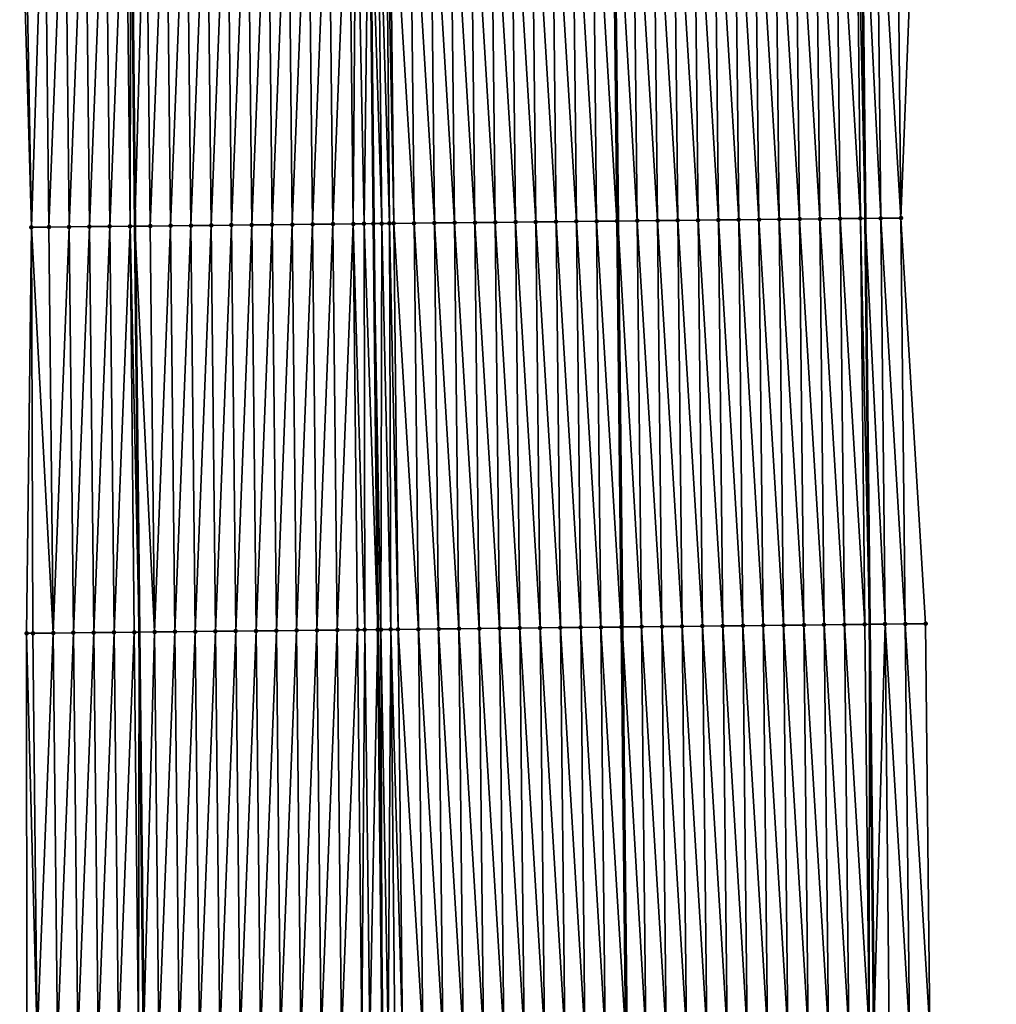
# Model space of a CAD drawing. Header units: feet. Extents: x 2010743 to 2022806, y 818705 to 837694.
# Tile 342 of 531: x 2011461 to 2011509, y 830195 to 830244. Entities that reach past the tile are written whole.
import ezdxf

# ---------------------------------------------------------------- set-up
doc = ezdxf.new("R2010")
doc.units = ezdxf.units.FT
doc.header["$MEASUREMENT"] = 0
for name, color, linetype, lineweight in [('EP_Travel Lane', 172, 'Continuous', 53), ('Road Shots', 141, 'Continuous', 100), ('STRIPING', 60, 'Continuous', 53)]:
    doc.layers.add(name, color=color, linetype=linetype, lineweight=lineweight)
doc.layers.add('I-77-MM17-21_NB-Surface-Border', color=7, linetype='Continuous')
doc.layers.add('I-77-MM17-21_NB-Surface-TIN', color=7, linetype='Continuous')

msp = doc.modelspace()

# ---------------------------------------------------------------- linework, layer by layer
at = {"layer": 'EP_Travel Lane'}
for points in [[(2011502.158, 830253.902, 324.151), (2011502.374, 830233.904, 324.011), (2011502.591, 830213.906, 323.877), (2011502.807, 830193.907, 323.758), (2011503.023, 830173.909, 323.636), (2011503.24, 830153.91, 323.527), (2011503.456, 830133.912, 323.45), (2011503.673, 830113.913, 323.332), (2011503.889, 830093.915, 323.22), (2011504.106, 830073.916, 323.06), (2011504.322, 830053.922, 322.929), (2011504.538, 830033.924, 322.807), (2011504.754, 830013.925, 322.688), (2011504.97, 829993.927, 322.561), (2011505.186, 829973.928, 322.471)], [(2011466.175, 830253.519, 324.413), (2011466.387, 830233.52, 324.295), (2011466.599, 830213.522, 324.185), (2011466.811, 830193.523, 324.06), (2011467.024, 830173.525, 323.938), (2011467.236, 830153.527, 323.8), (2011467.448, 830133.528, 323.674), (2011467.66, 830113.529, 323.565), (2011467.873, 830093.531, 323.446), (2011468.085, 830073.532, 323.34), (2011468.3, 830053.531, 323.188), (2011468.516, 830033.533, 323.069), (2011468.732, 830013.534, 322.989), (2011468.948, 829993.536, 322.86)]]:
    msp.add_polyline3d(points, dxfattribs=at)
at = {"layer": 'I-77-MM17-21_NB-Surface-Border', "color": 3, "linetype": 'Continuous', "lineweight": -3}
for points in [[(2011504.928, 830253.932, 324.062), (2011504.14, 830233.923, 323.963), (2011505.352, 830213.935, 323.804), (2011505.564, 830193.937, 323.683), (2011506.777, 830173.949, 323.527), (2011507.989, 830153.961, 323.389), (2011508.201, 830133.963, 323.289), (2011508.413, 830113.964, 323.179), (2011508.625, 830093.966, 323.061), (2011508.838, 830073.967, 322.929), (2011508.053, 830053.963, 322.809), (2011508.269, 830033.965, 322.694), (2011507.485, 830013.955, 322.606), (2011506.701, 829993.946, 322.514), (2011507.917, 829973.958, 322.385)], [(2011463.469, 829993.478, 322.703), (2011463.161, 830013.475, 322.825), (2011462.642, 830033.471, 322.898), (2011462.239, 830053.467, 323.014), (2011462.84, 830073.478, 323.186), (2011462.628, 830093.476, 323.305), (2011462.416, 830113.475, 323.414), (2011462.204, 830133.473, 323.533), (2011461.991, 830153.472, 323.665), (2011461.014, 830173.462, 323.765), (2011461.065, 830193.463, 323.892), (2011461.048, 830213.464, 324.019), (2011461.279, 830233.467, 324.152), (2011460.705, 830253.462, 324.263)]]:
    msp.add_polyline3d(points, dxfattribs=at)
at = {"layer": 'I-77-MM17-21_NB-Surface-TIN', "color": 128, "linetype": 'Continuous', "lineweight": -3}
for points in [[(2011472.142, 830233.581, 324.338), (2011472.93, 830253.59, 324.476), (2011471.93, 830253.58, 324.467)], [(2011472.142, 830233.581, 324.338), (2011473.142, 830233.592, 324.344), (2011472.93, 830253.59, 324.476)], [(2011473.142, 830233.592, 324.344), (2011473.93, 830253.601, 324.485), (2011472.93, 830253.59, 324.476)], [(2011473.142, 830233.592, 324.344), (2011474.142, 830233.602, 324.351), (2011473.93, 830253.601, 324.485)], [(2011474.142, 830233.602, 324.351), (2011474.929, 830253.611, 324.496), (2011473.93, 830253.601, 324.485)], [(2011474.142, 830233.602, 324.351), (2011475.142, 830233.613, 324.361), (2011474.929, 830253.611, 324.496)], [(2011475.142, 830233.613, 324.361), (2011475.929, 830253.622, 324.508), (2011474.929, 830253.611, 324.496)], [(2011475.142, 830233.613, 324.361), (2011476.142, 830233.624, 324.376), (2011475.929, 830253.622, 324.508)], [(2011476.142, 830233.624, 324.376), (2011476.929, 830253.633, 324.523), (2011475.929, 830253.622, 324.508)], [(2011476.142, 830233.624, 324.376), (2011477.142, 830233.634, 324.389), (2011476.929, 830253.633, 324.523)], [(2011477.142, 830233.634, 324.389), (2011477.285, 830253.636, 324.528), (2011476.929, 830253.633, 324.523)], [(2011477.142, 830233.634, 324.389), (2011477.68, 830233.64, 324.394), (2011477.285, 830253.636, 324.528)], [(2011477.68, 830233.64, 324.394), (2011477.929, 830253.643, 324.531), (2011477.285, 830253.636, 324.528)], [(2011477.68, 830233.64, 324.394), (2011478.142, 830233.645, 324.397), (2011477.929, 830253.643, 324.531)], [(2011478.548, 830233.649, 324.397), (2011478.346, 830253.647, 324.531), (2011477.929, 830253.643, 324.531)], [(2011478.548, 830233.649, 324.397), (2011477.929, 830253.643, 324.531), (2011478.142, 830233.645, 324.397)], [(2011478.928, 830233.653, 324.396), (2011478.757, 830253.652, 324.53), (2011478.346, 830253.647, 324.531)], [(2011478.548, 830233.649, 324.397), (2011478.928, 830233.653, 324.396), (2011478.346, 830253.647, 324.531)], [(2011479.141, 830233.655, 324.395), (2011478.929, 830253.654, 324.529), (2011478.757, 830253.652, 324.53)], [(2011478.928, 830233.653, 324.396), (2011479.141, 830233.655, 324.395), (2011478.757, 830253.652, 324.53)], [(2011480.141, 830233.666, 324.382), (2011479.929, 830253.664, 324.514), (2011478.929, 830253.654, 324.529)], [(2011479.141, 830233.655, 324.395), (2011480.141, 830233.666, 324.382), (2011478.929, 830253.654, 324.529)], [(2011481.141, 830233.677, 324.364), (2011480.929, 830253.675, 324.495), (2011479.929, 830253.664, 324.514)], [(2011480.141, 830233.666, 324.382), (2011481.141, 830233.677, 324.364), (2011479.929, 830253.664, 324.514)], [(2011482.141, 830233.687, 324.347), (2011481.929, 830253.686, 324.477), (2011480.929, 830253.675, 324.495)], [(2011481.141, 830233.677, 324.364), (2011482.141, 830233.687, 324.347), (2011480.929, 830253.675, 324.495)], [(2011483.141, 830233.698, 324.33), (2011482.929, 830253.697, 324.459), (2011481.929, 830253.686, 324.477)], [(2011482.141, 830233.687, 324.347), (2011483.141, 830233.698, 324.33), (2011481.929, 830253.686, 324.477)], [(2011484.141, 830233.709, 324.315), (2011483.929, 830253.707, 324.444), (2011482.929, 830253.697, 324.459)], [(2011483.141, 830233.698, 324.33), (2011484.141, 830233.709, 324.315), (2011482.929, 830253.697, 324.459)], [(2011485.141, 830233.72, 324.295), (2011484.929, 830253.718, 324.427), (2011483.929, 830253.707, 324.444)], [(2011484.141, 830233.709, 324.315), (2011485.141, 830233.72, 324.295), (2011483.929, 830253.707, 324.444)], [(2011486.141, 830233.73, 324.278), (2011485.929, 830253.729, 324.408), (2011484.929, 830253.718, 324.427)], [(2011485.141, 830233.72, 324.295), (2011486.141, 830233.73, 324.278), (2011484.929, 830253.718, 324.427)], [(2011487.141, 830233.741, 324.266), (2011486.929, 830253.739, 324.394), (2011485.929, 830253.729, 324.408)], [(2011486.141, 830233.73, 324.278), (2011487.141, 830233.741, 324.266), (2011485.929, 830253.729, 324.408)], [(2011488.141, 830233.752, 324.254), (2011487.929, 830253.75, 324.382), (2011486.929, 830253.739, 324.394)], [(2011487.141, 830233.741, 324.266), (2011488.141, 830233.752, 324.254), (2011486.929, 830253.739, 324.394)], [(2011489.141, 830233.762, 324.242), (2011488.929, 830253.761, 324.371), (2011487.929, 830253.75, 324.382)], [(2011488.141, 830233.752, 324.254), (2011489.141, 830233.762, 324.242), (2011487.929, 830253.75, 324.382)], [(2011490.141, 830233.773, 324.226), (2011489.929, 830253.771, 324.354), (2011488.929, 830253.761, 324.371)], [(2011489.141, 830233.762, 324.242), (2011490.141, 830233.773, 324.226), (2011488.929, 830253.761, 324.371)], [(2011489.929, 830253.771, 324.354), (2011490.19, 830233.774, 324.225), (2011489.977, 830253.772, 324.353)], [(2011490.141, 830233.773, 324.226), (2011490.19, 830233.774, 324.225), (2011489.929, 830253.771, 324.354)], [(2011491.141, 830233.784, 324.21), (2011490.929, 830253.782, 324.344), (2011489.977, 830253.772, 324.353)], [(2011491.141, 830233.784, 324.21), (2011489.977, 830253.772, 324.353), (2011490.19, 830233.774, 324.225)], [(2011492.141, 830233.794, 324.19), (2011491.928, 830253.793, 324.324), (2011490.929, 830253.782, 324.344)], [(2011491.141, 830233.784, 324.21), (2011492.141, 830233.794, 324.19), (2011490.929, 830253.782, 324.344)], [(2011493.141, 830233.805, 324.17), (2011492.928, 830253.804, 324.302), (2011491.928, 830253.793, 324.324)], [(2011492.141, 830233.794, 324.19), (2011493.141, 830233.805, 324.17), (2011491.928, 830253.793, 324.324)], [(2011494.141, 830233.816, 324.152), (2011493.928, 830253.814, 324.286), (2011492.928, 830253.804, 324.302)], [(2011493.141, 830233.805, 324.17), (2011494.141, 830233.816, 324.152), (2011492.928, 830253.804, 324.302)], [(2011495.141, 830233.827, 324.135), (2011494.928, 830253.825, 324.27), (2011493.928, 830253.814, 324.286)], [(2011494.141, 830233.816, 324.152), (2011495.141, 830233.827, 324.135), (2011493.928, 830253.814, 324.286)], [(2011496.14, 830233.837, 324.121), (2011495.928, 830253.836, 324.257), (2011494.928, 830253.825, 324.27)], [(2011495.141, 830233.827, 324.135), (2011496.14, 830233.837, 324.121), (2011494.928, 830253.825, 324.27)], [(2011497.14, 830233.848, 324.109), (2011496.928, 830253.846, 324.244), (2011495.928, 830253.836, 324.257)], [(2011496.14, 830233.837, 324.121), (2011497.14, 830233.848, 324.109), (2011495.928, 830253.836, 324.257)], [(2011498.14, 830233.859, 324.095), (2011497.928, 830253.857, 324.231), (2011496.928, 830253.846, 324.244)], [(2011497.14, 830233.848, 324.109), (2011498.14, 830233.859, 324.095), (2011496.928, 830253.846, 324.244)], [(2011499.14, 830233.869, 324.078), (2011498.928, 830253.868, 324.216), (2011497.928, 830253.857, 324.231)], [(2011498.14, 830233.859, 324.095), (2011499.14, 830233.869, 324.078), (2011497.928, 830253.857, 324.231)], [(2011500.14, 830233.88, 324.06), (2011499.928, 830253.879, 324.197), (2011498.928, 830253.868, 324.216)], [(2011499.14, 830233.869, 324.078), (2011500.14, 830233.88, 324.06), (2011498.928, 830253.868, 324.216)], [(2011501.14, 830233.891, 324.04), (2011500.928, 830253.889, 324.176), (2011499.928, 830253.879, 324.197)], [(2011500.14, 830233.88, 324.06), (2011501.14, 830233.891, 324.04), (2011499.928, 830253.879, 324.197)], [(2011502.14, 830233.902, 324.017), (2011501.928, 830253.9, 324.157), (2011500.928, 830253.889, 324.176)], [(2011501.14, 830233.891, 324.04), (2011502.14, 830233.902, 324.017), (2011500.928, 830253.889, 324.176)], [(2011501.928, 830253.9, 324.157), (2011502.374, 830233.904, 324.011), (2011502.158, 830253.902, 324.151)], [(2011502.14, 830233.902, 324.017), (2011502.374, 830233.904, 324.011), (2011501.928, 830253.9, 324.157)], [(2011503.14, 830233.912, 323.991), (2011502.928, 830253.911, 324.132), (2011502.158, 830253.902, 324.151)], [(2011503.14, 830233.912, 323.991), (2011502.158, 830253.902, 324.151), (2011502.374, 830233.904, 324.011)], [(2011504.14, 830233.923, 323.963), (2011503.928, 830253.922, 324.099), (2011502.928, 830253.911, 324.132)], [(2011503.14, 830233.912, 323.991), (2011504.14, 830233.923, 323.963), (2011502.928, 830253.911, 324.132)], [(2011504.14, 830233.923, 323.963), (2011504.928, 830253.932, 324.062), (2011503.928, 830253.922, 324.099)], [(2011461.279, 830233.467, 324.152), (2011460.93, 830253.464, 324.271), (2011460.705, 830253.462, 324.263)], [(2011461.279, 830233.467, 324.152), (2011461.93, 830253.475, 324.302), (2011460.93, 830253.464, 324.271)], [(2011461.279, 830233.467, 324.152), (2011462.142, 830233.476, 324.179), (2011461.93, 830253.475, 324.302)], [(2011462.93, 830253.485, 324.337), (2011461.93, 830253.475, 324.302), (2011462.142, 830233.476, 324.179)], [(2011463.142, 830233.487, 324.217), (2011462.93, 830253.485, 324.337), (2011462.142, 830233.476, 324.179)], [(2011463.142, 830233.487, 324.217), (2011463.93, 830253.495, 324.366), (2011462.93, 830253.485, 324.337)], [(2011463.142, 830233.487, 324.217), (2011464.142, 830233.497, 324.258), (2011463.93, 830253.495, 324.366)], [(2011464.142, 830233.497, 324.258), (2011464.93, 830253.506, 324.398), (2011463.93, 830253.495, 324.366)], [(2011464.142, 830233.497, 324.258), (2011465.142, 830233.507, 324.285), (2011464.93, 830253.506, 324.398)], [(2011465.142, 830233.507, 324.285), (2011465.93, 830253.516, 324.413), (2011464.93, 830253.506, 324.398)], [(2011465.142, 830233.507, 324.285), (2011466.142, 830233.518, 324.295), (2011465.93, 830253.516, 324.413)], [(2011466.142, 830233.518, 324.295), (2011466.175, 830253.519, 324.413), (2011465.93, 830253.516, 324.413)], [(2011466.142, 830233.518, 324.295), (2011466.387, 830233.52, 324.295), (2011466.175, 830253.519, 324.413)], [(2011466.93, 830253.527, 324.414), (2011466.175, 830253.519, 324.413), (2011466.387, 830233.52, 324.295)], [(2011467.142, 830233.529, 324.295), (2011466.93, 830253.527, 324.414), (2011466.387, 830233.52, 324.295)], [(2011467.142, 830233.529, 324.295), (2011467.93, 830253.538, 324.425), (2011466.93, 830253.527, 324.414)], [(2011467.142, 830233.529, 324.295), (2011468.142, 830233.539, 324.303), (2011467.93, 830253.538, 324.425)], [(2011468.142, 830233.539, 324.303), (2011468.93, 830253.548, 324.44), (2011467.93, 830253.538, 324.425)], [(2011468.142, 830233.539, 324.303), (2011469.142, 830233.55, 324.314), (2011468.93, 830253.548, 324.44)], [(2011469.142, 830233.55, 324.314), (2011469.93, 830253.559, 324.449), (2011468.93, 830253.548, 324.44)], [(2011469.142, 830233.55, 324.314), (2011470.142, 830233.56, 324.323), (2011469.93, 830253.559, 324.449)], [(2011470.142, 830233.56, 324.323), (2011470.93, 830253.569, 324.457), (2011469.93, 830253.559, 324.449)], [(2011470.142, 830233.56, 324.323), (2011471.142, 830233.571, 324.331), (2011470.93, 830253.569, 324.457)], [(2011471.142, 830233.571, 324.331), (2011471.93, 830253.58, 324.467), (2011470.93, 830253.569, 324.457)], [(2011471.142, 830233.571, 324.331), (2011472.142, 830233.581, 324.338), (2011471.93, 830253.58, 324.467)], [(2011484.353, 830213.71, 324.203), (2011484.141, 830233.709, 324.315), (2011483.141, 830233.698, 324.33)], [(2011485.353, 830213.721, 324.183), (2011485.141, 830233.72, 324.295), (2011484.141, 830233.709, 324.315)], [(2011484.353, 830213.71, 324.203), (2011485.353, 830213.721, 324.183), (2011484.141, 830233.709, 324.315)], [(2011486.353, 830213.732, 324.166), (2011486.141, 830233.73, 324.278), (2011485.141, 830233.72, 324.295)], [(2011485.353, 830213.721, 324.183), (2011486.353, 830213.732, 324.166), (2011485.141, 830233.72, 324.295)], [(2011487.353, 830213.742, 324.151), (2011487.141, 830233.741, 324.266), (2011486.141, 830233.73, 324.278)], [(2011486.353, 830213.732, 324.166), (2011487.353, 830213.742, 324.151), (2011486.141, 830233.73, 324.278)], [(2011488.353, 830213.753, 324.14), (2011488.141, 830233.752, 324.254), (2011487.141, 830233.741, 324.266)], [(2011487.353, 830213.742, 324.151), (2011488.353, 830213.753, 324.14), (2011487.141, 830233.741, 324.266)], [(2011489.353, 830213.764, 324.128), (2011489.141, 830233.762, 324.242), (2011488.141, 830233.752, 324.254)], [(2011488.353, 830213.753, 324.14), (2011489.353, 830213.764, 324.128), (2011488.141, 830233.752, 324.254)], [(2011490.353, 830213.774, 324.112), (2011490.141, 830233.773, 324.226), (2011489.141, 830233.762, 324.242)], [(2011489.353, 830213.764, 324.128), (2011490.353, 830213.774, 324.112), (2011489.141, 830233.762, 324.242)], [(2011490.141, 830233.773, 324.226), (2011490.402, 830213.775, 324.111), (2011490.19, 830233.774, 324.225)], [(2011490.353, 830213.774, 324.112), (2011490.402, 830213.775, 324.111), (2011490.141, 830233.773, 324.226)], [(2011491.353, 830213.785, 324.095), (2011491.141, 830233.784, 324.21), (2011490.19, 830233.774, 324.225)], [(2011491.353, 830213.785, 324.095), (2011490.19, 830233.774, 324.225), (2011490.402, 830213.775, 324.111)], [(2011492.353, 830213.796, 324.073), (2011492.141, 830233.794, 324.19), (2011491.141, 830233.784, 324.21)], [(2011491.353, 830213.785, 324.095), (2011492.353, 830213.796, 324.073), (2011491.141, 830233.784, 324.21)], [(2011493.353, 830213.807, 324.051), (2011493.141, 830233.805, 324.17), (2011492.141, 830233.794, 324.19)], [(2011492.353, 830213.796, 324.073), (2011493.353, 830213.807, 324.051), (2011492.141, 830233.794, 324.19)], [(2011494.353, 830213.817, 324.029), (2011494.141, 830233.816, 324.152), (2011493.141, 830233.805, 324.17)], [(2011493.353, 830213.807, 324.051), (2011494.353, 830213.817, 324.029), (2011493.141, 830233.805, 324.17)], [(2011495.353, 830213.828, 324.009), (2011495.141, 830233.827, 324.135), (2011494.141, 830233.816, 324.152)], [(2011494.353, 830213.817, 324.029), (2011495.353, 830213.828, 324.009), (2011494.141, 830233.816, 324.152)], [(2011496.353, 830213.839, 323.991), (2011496.14, 830233.837, 324.121), (2011495.141, 830233.827, 324.135)], [(2011495.353, 830213.828, 324.009), (2011496.353, 830213.839, 323.991), (2011495.141, 830233.827, 324.135)], [(2011497.353, 830213.85, 323.973), (2011497.14, 830233.848, 324.109), (2011496.14, 830233.837, 324.121)], [(2011496.353, 830213.839, 323.991), (2011497.353, 830213.85, 323.973), (2011496.14, 830233.837, 324.121)], [(2011498.353, 830213.86, 323.955), (2011498.14, 830233.859, 324.095), (2011497.14, 830233.848, 324.109)], [(2011497.353, 830213.85, 323.973), (2011498.353, 830213.86, 323.955), (2011497.14, 830233.848, 324.109)], [(2011499.353, 830213.871, 323.937), (2011499.14, 830233.869, 324.078), (2011498.14, 830233.859, 324.095)], [(2011498.353, 830213.86, 323.955), (2011499.353, 830213.871, 323.937), (2011498.14, 830233.859, 324.095)], [(2011500.352, 830213.882, 323.918), (2011500.14, 830233.88, 324.06), (2011499.14, 830233.869, 324.078)], [(2011499.353, 830213.871, 323.937), (2011500.352, 830213.882, 323.918), (2011499.14, 830233.869, 324.078)], [(2011501.352, 830213.892, 323.899), (2011501.14, 830233.891, 324.04), (2011500.14, 830233.88, 324.06)], [(2011500.352, 830213.882, 323.918), (2011501.352, 830213.892, 323.899), (2011500.14, 830233.88, 324.06)], [(2011502.352, 830213.903, 323.88), (2011502.14, 830233.902, 324.017), (2011501.14, 830233.891, 324.04)], [(2011501.352, 830213.892, 323.899), (2011502.352, 830213.903, 323.88), (2011501.14, 830233.891, 324.04)], [(2011502.14, 830233.902, 324.017), (2011502.591, 830213.906, 323.877), (2011502.374, 830233.904, 324.011)], [(2011502.352, 830213.903, 323.88), (2011502.591, 830213.906, 323.877), (2011502.14, 830233.902, 324.017)], [(2011503.352, 830213.914, 323.866), (2011503.14, 830233.912, 323.991), (2011502.374, 830233.904, 324.011)], [(2011503.352, 830213.914, 323.866), (2011502.374, 830233.904, 324.011), (2011502.591, 830213.906, 323.877)], [(2011504.352, 830213.925, 323.839), (2011504.14, 830233.923, 323.963), (2011503.14, 830233.912, 323.991)], [(2011503.352, 830213.914, 323.866), (2011504.352, 830213.925, 323.839), (2011503.14, 830233.912, 323.991)], [(2011504.352, 830213.925, 323.839), (2011505.352, 830213.935, 323.804), (2011504.14, 830233.923, 323.963)], [(2011461.048, 830213.464, 324.019), (2011461.355, 830213.467, 324.028), (2011461.279, 830233.467, 324.152)], [(2011462.355, 830213.478, 324.06), (2011462.142, 830233.476, 324.179), (2011461.279, 830233.467, 324.152)], [(2011461.355, 830213.467, 324.028), (2011462.355, 830213.478, 324.06), (2011461.279, 830233.467, 324.152)], [(2011463.142, 830233.487, 324.217), (2011462.142, 830233.476, 324.179), (2011462.355, 830213.478, 324.06)], [(2011463.355, 830213.488, 324.096), (2011463.142, 830233.487, 324.217), (2011462.355, 830213.478, 324.06)], [(2011463.355, 830213.488, 324.096), (2011464.142, 830233.497, 324.258), (2011463.142, 830233.487, 324.217)], [(2011463.355, 830213.488, 324.096), (2011464.355, 830213.498, 324.131), (2011464.142, 830233.497, 324.258)], [(2011464.355, 830213.498, 324.131), (2011465.142, 830233.507, 324.285), (2011464.142, 830233.497, 324.258)], [(2011464.355, 830213.498, 324.131), (2011465.354, 830213.509, 324.17), (2011465.142, 830233.507, 324.285)], [(2011465.354, 830213.509, 324.17), (2011466.142, 830233.518, 324.295), (2011465.142, 830233.507, 324.285)], [(2011465.354, 830213.509, 324.17), (2011466.354, 830213.519, 324.186), (2011466.142, 830233.518, 324.295)], [(2011466.142, 830233.518, 324.295), (2011466.599, 830213.522, 324.185), (2011466.387, 830233.52, 324.295)], [(2011466.354, 830213.519, 324.186), (2011466.599, 830213.522, 324.185), (2011466.142, 830233.518, 324.295)], [(2011467.354, 830213.53, 324.183), (2011467.142, 830233.529, 324.295), (2011466.387, 830233.52, 324.295)], [(2011467.354, 830213.53, 324.183), (2011466.387, 830233.52, 324.295), (2011466.599, 830213.522, 324.185)], [(2011467.354, 830213.53, 324.183), (2011468.142, 830233.539, 324.303), (2011467.142, 830233.529, 324.295)], [(2011467.354, 830213.53, 324.183), (2011468.354, 830213.54, 324.194), (2011468.142, 830233.539, 324.303)], [(2011468.354, 830213.54, 324.194), (2011469.142, 830233.55, 324.314), (2011468.142, 830233.539, 324.303)], [(2011468.354, 830213.54, 324.194), (2011469.354, 830213.551, 324.206), (2011469.142, 830233.55, 324.314)], [(2011469.354, 830213.551, 324.206), (2011470.142, 830233.56, 324.323), (2011469.142, 830233.55, 324.314)], [(2011469.354, 830213.551, 324.206), (2011470.354, 830213.562, 324.215), (2011470.142, 830233.56, 324.323)], [(2011470.354, 830213.562, 324.215), (2011471.142, 830233.571, 324.331), (2011470.142, 830233.56, 324.323)], [(2011470.354, 830213.562, 324.215), (2011471.354, 830213.572, 324.223), (2011471.142, 830233.571, 324.331)], [(2011471.354, 830213.572, 324.223), (2011472.142, 830233.581, 324.338), (2011471.142, 830233.571, 324.331)], [(2011471.354, 830213.572, 324.223), (2011472.354, 830213.583, 324.231), (2011472.142, 830233.581, 324.338)], [(2011472.354, 830213.583, 324.231), (2011473.142, 830233.592, 324.344), (2011472.142, 830233.581, 324.338)], [(2011472.354, 830213.583, 324.231), (2011473.354, 830213.593, 324.238), (2011473.142, 830233.592, 324.344)], [(2011473.354, 830213.593, 324.238), (2011474.142, 830233.602, 324.351), (2011473.142, 830233.592, 324.344)], [(2011473.354, 830213.593, 324.238), (2011474.354, 830213.604, 324.246), (2011474.142, 830233.602, 324.351)], [(2011474.354, 830213.604, 324.246), (2011475.142, 830233.613, 324.361), (2011474.142, 830233.602, 324.351)], [(2011474.354, 830213.604, 324.246), (2011475.354, 830213.614, 324.258), (2011475.142, 830233.613, 324.361)], [(2011475.354, 830213.614, 324.258), (2011476.142, 830233.624, 324.376), (2011475.142, 830233.613, 324.361)], [(2011475.354, 830213.614, 324.258), (2011476.354, 830213.625, 324.274), (2011476.142, 830233.624, 324.376)], [(2011476.354, 830213.625, 324.274), (2011477.142, 830233.634, 324.389), (2011476.142, 830233.624, 324.376)], [(2011476.354, 830213.625, 324.274), (2011477.354, 830213.635, 324.29), (2011477.142, 830233.634, 324.389)], [(2011477.713, 830213.639, 324.294), (2011477.68, 830233.64, 324.394), (2011477.142, 830233.634, 324.389)], [(2011477.354, 830213.635, 324.29), (2011477.713, 830213.639, 324.294), (2011477.142, 830233.634, 324.389)], [(2011477.68, 830233.64, 324.394), (2011478.354, 830213.646, 324.297), (2011478.142, 830233.645, 324.397)], [(2011477.713, 830213.639, 324.294), (2011478.354, 830213.646, 324.297), (2011477.68, 830233.64, 324.394)], [(2011478.512, 830213.648, 324.297), (2011478.548, 830233.649, 324.397), (2011478.142, 830233.645, 324.397)], [(2011478.512, 830213.648, 324.297), (2011478.142, 830233.645, 324.397), (2011478.354, 830213.646, 324.297)], [(2011478.512, 830213.648, 324.297), (2011478.993, 830213.653, 324.296), (2011478.548, 830233.649, 324.397)], [(2011478.993, 830213.653, 324.296), (2011478.928, 830233.653, 324.396), (2011478.548, 830233.649, 324.397)], [(2011479.354, 830213.657, 324.293), (2011479.141, 830233.655, 324.395), (2011478.928, 830233.653, 324.396)], [(2011478.993, 830213.653, 324.296), (2011479.354, 830213.657, 324.293), (2011478.928, 830233.653, 324.396)], [(2011480.354, 830213.667, 324.278), (2011480.141, 830233.666, 324.382), (2011479.141, 830233.655, 324.395)], [(2011479.354, 830213.657, 324.293), (2011480.354, 830213.667, 324.278), (2011479.141, 830233.655, 324.395)], [(2011481.354, 830213.678, 324.26), (2011481.141, 830233.677, 324.364), (2011480.141, 830233.666, 324.382)], [(2011480.354, 830213.667, 324.278), (2011481.354, 830213.678, 324.26), (2011480.141, 830233.666, 324.382)], [(2011482.354, 830213.689, 324.241), (2011482.141, 830233.687, 324.347), (2011481.141, 830233.677, 324.364)], [(2011481.354, 830213.678, 324.26), (2011482.354, 830213.689, 324.241), (2011481.141, 830233.677, 324.364)], [(2011483.353, 830213.7, 324.222), (2011483.141, 830233.698, 324.33), (2011482.141, 830233.687, 324.347)], [(2011482.354, 830213.689, 324.241), (2011483.353, 830213.7, 324.222), (2011482.141, 830233.687, 324.347)], [(2011483.353, 830213.7, 324.222), (2011484.353, 830213.71, 324.203), (2011483.141, 830233.698, 324.33)], [(2011494.565, 830193.819, 323.904), (2011494.353, 830213.817, 324.029), (2011493.353, 830213.807, 324.051)], [(2011495.565, 830193.83, 323.886), (2011495.353, 830213.828, 324.009), (2011494.353, 830213.817, 324.029)], [(2011494.565, 830193.819, 323.904), (2011495.565, 830193.83, 323.886), (2011494.353, 830213.817, 324.029)], [(2011496.565, 830193.84, 323.867), (2011496.353, 830213.839, 323.991), (2011495.353, 830213.828, 324.009)], [(2011495.565, 830193.83, 323.886), (2011496.565, 830193.84, 323.867), (2011495.353, 830213.828, 324.009)], [(2011497.565, 830193.851, 323.85), (2011497.353, 830213.85, 323.973), (2011496.353, 830213.839, 323.991)], [(2011496.565, 830193.84, 323.867), (2011497.565, 830193.851, 323.85), (2011496.353, 830213.839, 323.991)], [(2011498.565, 830193.862, 323.832), (2011498.353, 830213.86, 323.955), (2011497.353, 830213.85, 323.973)], [(2011497.565, 830193.851, 323.85), (2011498.565, 830193.862, 323.832), (2011497.353, 830213.85, 323.973)], [(2011499.565, 830193.872, 323.814), (2011499.353, 830213.871, 323.937), (2011498.353, 830213.86, 323.955)], [(2011498.565, 830193.862, 323.832), (2011499.565, 830193.872, 323.814), (2011498.353, 830213.86, 323.955)], [(2011500.565, 830193.883, 323.795), (2011500.352, 830213.882, 323.918), (2011499.353, 830213.871, 323.937)], [(2011499.565, 830193.872, 323.814), (2011500.565, 830193.883, 323.795), (2011499.353, 830213.871, 323.937)], [(2011501.565, 830193.894, 323.776), (2011501.352, 830213.892, 323.899), (2011500.352, 830213.882, 323.918)], [(2011500.565, 830193.883, 323.795), (2011501.565, 830193.894, 323.776), (2011500.352, 830213.882, 323.918)], [(2011502.565, 830193.905, 323.759), (2011502.352, 830213.903, 323.88), (2011501.352, 830213.892, 323.899)], [(2011501.565, 830193.894, 323.776), (2011502.565, 830193.905, 323.759), (2011501.352, 830213.892, 323.899)], [(2011502.565, 830193.905, 323.759), (2011502.591, 830213.906, 323.877), (2011502.352, 830213.903, 323.88)], [(2011502.565, 830193.905, 323.759), (2011502.807, 830193.907, 323.758), (2011502.591, 830213.906, 323.877)], [(2011503.352, 830213.914, 323.866), (2011502.591, 830213.906, 323.877), (2011502.807, 830193.907, 323.758)], [(2011503.565, 830193.915, 323.754), (2011503.352, 830213.914, 323.866), (2011502.807, 830193.907, 323.758)], [(2011504.564, 830193.926, 323.723), (2011504.352, 830213.925, 323.839), (2011503.352, 830213.914, 323.866)], [(2011503.565, 830193.915, 323.754), (2011504.564, 830193.926, 323.723), (2011503.352, 830213.914, 323.866)], [(2011505.564, 830193.937, 323.683), (2011505.352, 830213.935, 323.804), (2011504.352, 830213.925, 323.839)], [(2011504.564, 830193.926, 323.723), (2011505.564, 830193.937, 323.683), (2011504.352, 830213.925, 323.839)], [(2011461.567, 830193.469, 323.907), (2011461.355, 830213.467, 324.028), (2011461.048, 830213.464, 324.019)], [(2011461.065, 830193.463, 323.892), (2011461.567, 830193.469, 323.907), (2011461.048, 830213.464, 324.019)], [(2011461.567, 830193.469, 323.907), (2011462.355, 830213.478, 324.06), (2011461.355, 830213.467, 324.028)], [(2011462.567, 830193.479, 323.942), (2011462.355, 830213.478, 324.06), (2011461.567, 830193.469, 323.907)], [(2011462.567, 830193.479, 323.942), (2011463.355, 830213.488, 324.096), (2011462.355, 830213.478, 324.06)], [(2011462.567, 830193.479, 323.942), (2011463.567, 830193.489, 323.98), (2011463.355, 830213.488, 324.096)], [(2011463.567, 830193.489, 323.98), (2011464.355, 830213.498, 324.131), (2011463.355, 830213.488, 324.096)], [(2011463.567, 830193.489, 323.98), (2011464.567, 830193.5, 324.013), (2011464.355, 830213.498, 324.131)], [(2011464.567, 830193.5, 324.013), (2011465.354, 830213.509, 324.17), (2011464.355, 830213.498, 324.131)], [(2011464.567, 830193.5, 324.013), (2011465.567, 830193.51, 324.048), (2011465.354, 830213.509, 324.17)], [(2011465.567, 830193.51, 324.048), (2011466.354, 830213.519, 324.186), (2011465.354, 830213.509, 324.17)], [(2011465.567, 830193.51, 324.048), (2011466.567, 830193.521, 324.06), (2011466.354, 830213.519, 324.186)], [(2011466.567, 830193.521, 324.06), (2011466.599, 830213.522, 324.185), (2011466.354, 830213.519, 324.186)], [(2011466.567, 830193.521, 324.06), (2011466.811, 830193.523, 324.06), (2011466.599, 830213.522, 324.185)], [(2011467.354, 830213.53, 324.183), (2011466.599, 830213.522, 324.185), (2011466.811, 830193.523, 324.06)], [(2011467.567, 830193.531, 324.063), (2011467.354, 830213.53, 324.183), (2011466.811, 830193.523, 324.06)], [(2011467.567, 830193.531, 324.063), (2011468.354, 830213.54, 324.194), (2011467.354, 830213.53, 324.183)], [(2011467.567, 830193.531, 324.063), (2011468.567, 830193.542, 324.078), (2011468.354, 830213.54, 324.194)], [(2011468.567, 830193.542, 324.078), (2011469.354, 830213.551, 324.206), (2011468.354, 830213.54, 324.194)], [(2011468.567, 830193.542, 324.078), (2011469.566, 830193.553, 324.089), (2011469.354, 830213.551, 324.206)], [(2011469.566, 830193.553, 324.089), (2011470.354, 830213.562, 324.215), (2011469.354, 830213.551, 324.206)], [(2011469.566, 830193.553, 324.089), (2011470.566, 830193.563, 324.097), (2011470.354, 830213.562, 324.215)], [(2011470.566, 830193.563, 324.097), (2011471.354, 830213.572, 324.223), (2011470.354, 830213.562, 324.215)], [(2011470.566, 830193.563, 324.097), (2011471.566, 830193.574, 324.107), (2011471.354, 830213.572, 324.223)], [(2011471.566, 830193.574, 324.107), (2011472.354, 830213.583, 324.231), (2011471.354, 830213.572, 324.223)], [(2011471.566, 830193.574, 324.107), (2011472.566, 830193.584, 324.114), (2011472.354, 830213.583, 324.231)], [(2011472.566, 830193.584, 324.114), (2011473.354, 830213.593, 324.238), (2011472.354, 830213.583, 324.231)], [(2011472.566, 830193.584, 324.114), (2011473.566, 830193.595, 324.121), (2011473.354, 830213.593, 324.238)], [(2011473.566, 830193.595, 324.121), (2011474.354, 830213.604, 324.246), (2011473.354, 830213.593, 324.238)], [(2011473.566, 830193.595, 324.121), (2011474.566, 830193.605, 324.131), (2011474.354, 830213.604, 324.246)], [(2011474.566, 830193.605, 324.131), (2011475.354, 830213.614, 324.258), (2011474.354, 830213.604, 324.246)], [(2011474.566, 830193.605, 324.131), (2011475.566, 830193.616, 324.143), (2011475.354, 830213.614, 324.258)], [(2011475.566, 830193.616, 324.143), (2011476.354, 830213.625, 324.274), (2011475.354, 830213.614, 324.258)], [(2011475.566, 830193.616, 324.143), (2011476.566, 830193.626, 324.157), (2011476.354, 830213.625, 324.274)], [(2011476.566, 830193.626, 324.157), (2011477.354, 830213.635, 324.29), (2011476.354, 830213.625, 324.274)], [(2011476.566, 830193.626, 324.157), (2011477.566, 830193.637, 324.174), (2011477.354, 830213.635, 324.29)], [(2011477.566, 830193.637, 324.174), (2011477.713, 830213.639, 324.294), (2011477.354, 830213.635, 324.29)], [(2011477.566, 830193.637, 324.174), (2011477.956, 830193.641, 324.178), (2011477.713, 830213.639, 324.294)], [(2011477.956, 830193.641, 324.178), (2011478.354, 830213.646, 324.297), (2011477.713, 830213.639, 324.294)], [(2011477.956, 830193.641, 324.178), (2011478.566, 830193.647, 324.183), (2011478.354, 830213.646, 324.297)], [(2011478.512, 830213.648, 324.297), (2011478.354, 830213.646, 324.297), (2011478.566, 830193.647, 324.183)], [(2011478.858, 830193.651, 324.183), (2011478.993, 830213.653, 324.296), (2011478.512, 830213.648, 324.297)], [(2011478.858, 830193.651, 324.183), (2011478.512, 830213.648, 324.297), (2011478.566, 830193.647, 324.183)], [(2011478.858, 830193.651, 324.183), (2011479.191, 830193.654, 324.182), (2011478.993, 830213.653, 324.296)], [(2011479.566, 830193.658, 324.179), (2011479.354, 830213.657, 324.293), (2011478.993, 830213.653, 324.296)], [(2011479.191, 830193.654, 324.182), (2011479.566, 830193.658, 324.179), (2011478.993, 830213.653, 324.296)], [(2011480.566, 830193.669, 324.163), (2011480.354, 830213.667, 324.278), (2011479.354, 830213.657, 324.293)], [(2011479.566, 830193.658, 324.179), (2011480.566, 830193.669, 324.163), (2011479.354, 830213.657, 324.293)], [(2011481.566, 830193.68, 324.142), (2011481.354, 830213.678, 324.26), (2011480.354, 830213.667, 324.278)], [(2011480.566, 830193.669, 324.163), (2011481.566, 830193.68, 324.142), (2011480.354, 830213.667, 324.278)], [(2011482.566, 830193.69, 324.124), (2011482.354, 830213.689, 324.241), (2011481.354, 830213.678, 324.26)], [(2011481.566, 830193.68, 324.142), (2011482.566, 830193.69, 324.124), (2011481.354, 830213.678, 324.26)], [(2011483.566, 830193.701, 324.106), (2011483.353, 830213.7, 324.222), (2011482.354, 830213.689, 324.241)], [(2011482.566, 830193.69, 324.124), (2011483.566, 830193.701, 324.106), (2011482.354, 830213.689, 324.241)], [(2011484.566, 830193.712, 324.089), (2011484.353, 830213.71, 324.203), (2011483.353, 830213.7, 324.222)], [(2011483.566, 830193.701, 324.106), (2011484.566, 830193.712, 324.089), (2011483.353, 830213.7, 324.222)], [(2011485.566, 830193.722, 324.069), (2011485.353, 830213.721, 324.183), (2011484.353, 830213.71, 324.203)], [(2011484.566, 830193.712, 324.089), (2011485.566, 830193.722, 324.069), (2011484.353, 830213.71, 324.203)], [(2011486.566, 830193.733, 324.049), (2011486.353, 830213.732, 324.166), (2011485.353, 830213.721, 324.183)], [(2011485.566, 830193.722, 324.069), (2011486.566, 830193.733, 324.049), (2011485.353, 830213.721, 324.183)], [(2011487.565, 830193.744, 324.035), (2011487.353, 830213.742, 324.151), (2011486.353, 830213.732, 324.166)], [(2011486.566, 830193.733, 324.049), (2011487.565, 830193.744, 324.035), (2011486.353, 830213.732, 324.166)], [(2011488.565, 830193.755, 324.023), (2011488.353, 830213.753, 324.14), (2011487.353, 830213.742, 324.151)], [(2011487.565, 830193.744, 324.035), (2011488.565, 830193.755, 324.023), (2011487.353, 830213.742, 324.151)], [(2011489.565, 830193.765, 324.012), (2011489.353, 830213.764, 324.128), (2011488.353, 830213.753, 324.14)], [(2011488.565, 830193.755, 324.023), (2011489.565, 830193.765, 324.012), (2011488.353, 830213.753, 324.14)], [(2011490.565, 830193.776, 323.994), (2011490.353, 830213.774, 324.112), (2011489.353, 830213.764, 324.128)], [(2011489.565, 830193.765, 324.012), (2011490.565, 830193.776, 323.994), (2011489.353, 830213.764, 324.128)], [(2011490.353, 830213.774, 324.112), (2011490.614, 830193.776, 323.993), (2011490.402, 830213.775, 324.111)], [(2011490.565, 830193.776, 323.994), (2011490.614, 830193.776, 323.993), (2011490.353, 830213.774, 324.112)], [(2011491.565, 830193.787, 323.974), (2011491.353, 830213.785, 324.095), (2011490.402, 830213.775, 324.111)], [(2011491.565, 830193.787, 323.974), (2011490.402, 830213.775, 324.111), (2011490.614, 830193.776, 323.993)], [(2011492.565, 830193.797, 323.945), (2011492.353, 830213.796, 324.073), (2011491.353, 830213.785, 324.095)], [(2011491.565, 830193.787, 323.974), (2011492.565, 830193.797, 323.945), (2011491.353, 830213.785, 324.095)], [(2011493.565, 830193.808, 323.922), (2011493.353, 830213.807, 324.051), (2011492.353, 830213.796, 324.073)], [(2011492.565, 830193.797, 323.945), (2011493.565, 830193.808, 323.922), (2011492.353, 830213.796, 324.073)], [(2011493.565, 830193.808, 323.922), (2011494.565, 830193.819, 323.904), (2011493.353, 830213.807, 324.051)]]:
    msp.add_3dface(points, dxfattribs=at)
at = {"layer": 'Road Shots', "lineweight": 100}
for p in [(2011484.141, 830233.709, 324.315), (2011485.141, 830233.72, 324.295), (2011486.141, 830233.73, 324.278), (2011487.141, 830233.741, 324.266), (2011488.141, 830233.752, 324.254), (2011489.141, 830233.762, 324.242), (2011490.141, 830233.773, 324.226), (2011491.141, 830233.784, 324.21), (2011492.141, 830233.794, 324.19), (2011493.141, 830233.805, 324.17), (2011494.141, 830233.816, 324.152), (2011495.141, 830233.827, 324.135), (2011496.14, 830233.837, 324.121), (2011497.14, 830233.848, 324.109), (2011498.14, 830233.859, 324.095), (2011499.14, 830233.869, 324.078), (2011500.14, 830233.88, 324.06), (2011501.14, 830233.891, 324.04), (2011502.14, 830233.902, 324.017), (2011503.14, 830233.912, 323.991), (2011504.14, 830233.923, 323.963), (2011461.279, 830233.467, 324.152), (2011462.142, 830233.476, 324.179), (2011463.142, 830233.487, 324.217), (2011464.142, 830233.497, 324.258), (2011465.142, 830233.507, 324.285), (2011466.142, 830233.518, 324.295), (2011467.142, 830233.529, 324.295), (2011468.142, 830233.539, 324.303), (2011469.142, 830233.55, 324.314), (2011470.142, 830233.56, 324.323), (2011471.142, 830233.571, 324.331), (2011472.142, 830233.581, 324.338), (2011473.142, 830233.592, 324.344), (2011474.142, 830233.602, 324.351), (2011475.142, 830233.613, 324.361), (2011476.142, 830233.624, 324.376), (2011477.142, 830233.634, 324.389), (2011477.68, 830233.64, 324.394), (2011478.142, 830233.645, 324.397), (2011478.548, 830233.649, 324.397), (2011478.928, 830233.653, 324.396), (2011479.141, 830233.655, 324.395), (2011480.141, 830233.666, 324.382), (2011481.141, 830233.677, 324.364), (2011482.141, 830233.687, 324.347), (2011483.141, 830233.698, 324.33), (2011494.353, 830213.817, 324.029), (2011495.353, 830213.828, 324.009), (2011496.353, 830213.839, 323.991), (2011497.353, 830213.85, 323.973), (2011498.353, 830213.86, 323.955), (2011499.353, 830213.871, 323.937), (2011500.352, 830213.882, 323.918), (2011501.352, 830213.892, 323.899), (2011502.352, 830213.903, 323.88), (2011503.352, 830213.914, 323.866), (2011504.352, 830213.925, 323.839), (2011505.352, 830213.935, 323.804), (2011461.048, 830213.464, 324.019), (2011461.355, 830213.467, 324.028), (2011462.355, 830213.478, 324.06), (2011463.355, 830213.488, 324.096), (2011464.355, 830213.498, 324.131), (2011465.354, 830213.509, 324.17), (2011466.354, 830213.519, 324.186), (2011467.354, 830213.53, 324.183), (2011468.354, 830213.54, 324.194), (2011469.354, 830213.551, 324.206), (2011470.354, 830213.562, 324.215), (2011471.354, 830213.572, 324.223), (2011472.354, 830213.583, 324.231), (2011473.354, 830213.593, 324.238), (2011474.354, 830213.604, 324.246), (2011475.354, 830213.614, 324.258), (2011476.354, 830213.625, 324.274), (2011477.354, 830213.635, 324.29), (2011477.713, 830213.639, 324.294), (2011478.354, 830213.646, 324.297), (2011478.512, 830213.648, 324.297), (2011478.993, 830213.653, 324.296), (2011479.354, 830213.657, 324.293), (2011480.354, 830213.667, 324.278), (2011481.354, 830213.678, 324.26), (2011482.354, 830213.689, 324.241), (2011483.353, 830213.7, 324.222), (2011484.353, 830213.71, 324.203), (2011485.353, 830213.721, 324.183), (2011486.353, 830213.732, 324.166), (2011487.353, 830213.742, 324.151), (2011488.353, 830213.753, 324.14), (2011489.353, 830213.764, 324.128), (2011490.353, 830213.774, 324.112), (2011491.353, 830213.785, 324.095), (2011492.353, 830213.796, 324.073), (2011493.353, 830213.807, 324.051)]:
    msp.add_point(p, dxfattribs=at)
at = {"layer": 'STRIPING'}
for points in [[(2011477.929, 830253.643, 324.531), (2011478.142, 830233.645, 324.397), (2011478.354, 830213.646, 324.297), (2011478.566, 830193.647, 324.183), (2011478.778, 830173.649, 324.067), (2011478.991, 830153.65, 323.948), (2011479.203, 830133.652, 323.831), (2011479.415, 830113.653, 323.713), (2011479.627, 830093.655, 323.602), (2011479.839, 830073.656, 323.482), (2011480.055, 830053.658, 323.336), (2011480.271, 830033.659, 323.217), (2011480.487, 830013.66, 323.124), (2011480.703, 829993.662, 322.996)], [(2011489.977, 830253.772, 324.353), (2011490.19, 830233.774, 324.225), (2011490.402, 830213.775, 324.111), (2011490.614, 830193.776, 323.993), (2011490.826, 830173.778, 323.869), (2011491.039, 830153.779, 323.77), (2011491.251, 830133.781, 323.651), (2011491.463, 830113.782, 323.534), (2011491.675, 830093.784, 323.425), (2011491.888, 830073.785, 323.29), (2011492.103, 830053.789, 323.159), (2011492.319, 830033.79, 323.043), (2011492.535, 830013.792, 322.938), (2011492.751, 829993.793, 322.814), (2011492.967, 829973.795, 322.686)]]:
    msp.add_polyline3d(points, dxfattribs=at)

doc.saveas('drawing.dxf')
